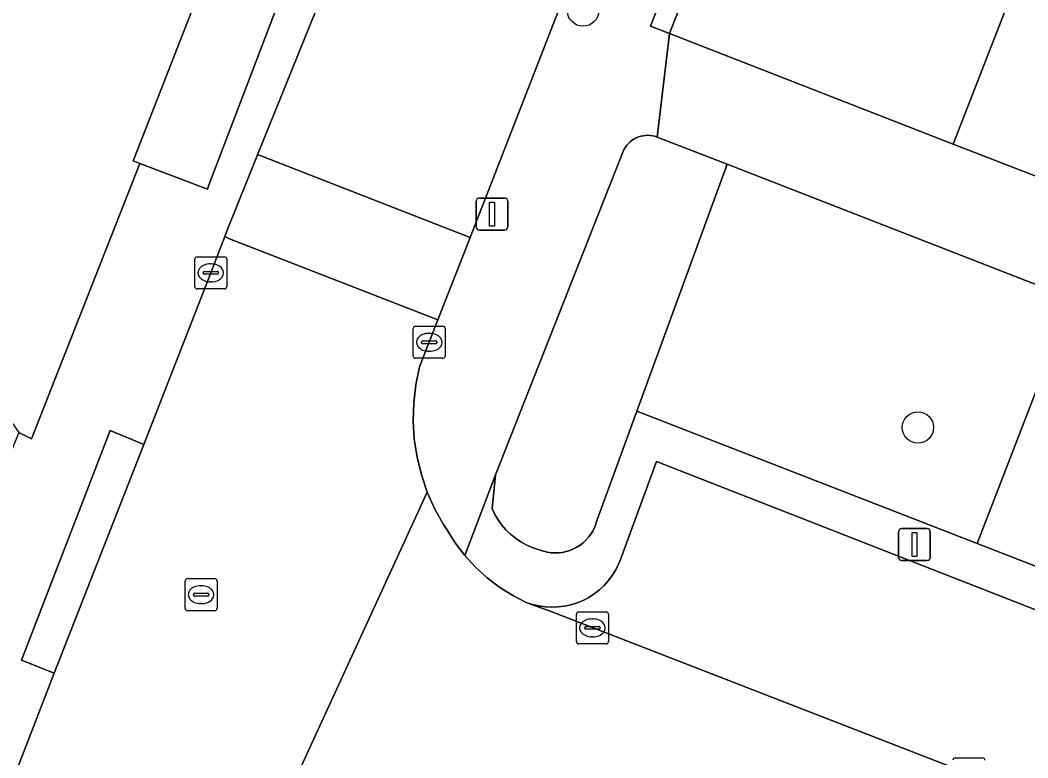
# Model space of a CAD drawing. Extents: x 161248 to 161848, y 384871 to 385383.
# Drawn here: x 161608.6 to 161640.06, y 385123.49 to 385146.52 of the extents above; entities that cross this region are included whole.
import ezdxf

# ---------------------------------------------------------------- set-up
doc = ezdxf.new("R2010")
doc.units = 0
for name, color, linetype in [('IMGEO_Boom', 7, 'Continuous'), ('IMGEO_Erf', 7, 'Continuous'), ('IMGEO_Groenvoorziening', 7, 'Continuous'), ('IMGEO_Hek', 7, 'Continuous'), ('IMGEO_Kolk', 7, 'Continuous'), ('IMGEO_Lichtmast', 7, 'Continuous'), ('IMGEO_Pand', 7, 'Continuous'), ('IMGEO_Parkeervlak_open', 7, 'Continuous'), ('IMGEO_Rijbaan_lokaal_open', 7, 'Continuous'), ('IMGEO_Rioolput', 7, 'Continuous'), ('IMGEO_Terreindeel_zand', 7, 'Continuous'), ('IMGEO_Voetpad_open', 7, 'Continuous')]:
    doc.layers.add(name, color=color, linetype=linetype)

msp = doc.modelspace()

# ---------------------------------------------------------------- linework, layer by layer
at = {"layer": 'IMGEO_Boom'}
for centre in [(161626.175, 385146.821), (161636.63, 385133.808)]:
    msp.add_circle(centre, 0.489, dxfattribs=at)
at = {"layer": 'IMGEO_Erf'}
msp.add_lwpolyline([(161637.929, 385169.353), (161640.175, 385175.123), (161642.475, 385181.032), (161641.964, 385181.232), (161628.283, 385146.338), (161628.877, 385146.101), (161631.173, 385151.999), (161633.419, 385157.768), (161635.668, 385163.546)], close=True, dxfattribs=at)
msp.add_lwpolyline([(161642.272, 385154.325), (161640.026, 385148.555), (161639.543, 385147.315), (161637.729, 385142.655), (161646.017, 385139.442)], dxfattribs=at)
at = {"layer": 'IMGEO_Groenvoorziening'}
msp.add_lwpolyline([(161605.298, 385140.615), (161606.866, 385137.343), (161607.699, 385135.6), (161608.267, 385134.065), (161608.553, 385133.655), (161608.955, 385133.457), (161612.34, 385142.048), (161612.128, 385142.128), (161612.168, 385142.23), (161615.729, 385151.345)], dxfattribs=at)
for points in [[(161617.957, 385150.456), (161615.729, 385151.345), (161612.168, 385142.23), (161612.128, 385142.128), (161612.34, 385142.048), (161614.443, 385141.247), (161614.501, 385141.406)], [(161627.857, 385134.314), (161630.676, 385142.022), (161628.491, 385142.872), (161628.42, 385142.896), (161628.347, 385142.913), (161628.273, 385142.923), (161628.198, 385142.927), (161628.123, 385142.925), (161628.049, 385142.915), (161627.976, 385142.899), (161627.905, 385142.877), (161627.835, 385142.848), (161627.769, 385142.813), (161627.706, 385142.773), (161627.647, 385142.727), (161627.593, 385142.676), (161627.543, 385142.62), (161627.498, 385142.56), (161627.459, 385142.496), (161627.425, 385142.429), (161627.413, 385142.399), (161623.445, 385132.333), (161623.334, 385131.275), (161623.419, 385131.095), (161623.519, 385130.924), (161623.635, 385130.762), (161623.765, 385130.611), (161623.907, 385130.472), (161624.061, 385130.347), (161624.226, 385130.236), (161624.4, 385130.14), (161624.582, 385130.06), (161624.771, 385129.996), (161624.83, 385129.98), (161624.943, 385129.942), (161625.059, 385129.914), (161625.177, 385129.897), (161625.296, 385129.891), (161625.415, 385129.895), (161625.533, 385129.909), (161625.65, 385129.934), (161625.764, 385129.97), (161625.874, 385130.015), (161625.98, 385130.071), (161626.08, 385130.135), (161626.174, 385130.208), (161626.261, 385130.289), (161626.341, 385130.378), (161626.412, 385130.474), (161626.475, 385130.575), (161626.528, 385130.682), (161626.572, 385130.793), (161626.588, 385130.843)], [(161641.434, 385137.837), (161630.676, 385142.022), (161627.857, 385134.314), (161638.478, 385130.187)]]:
    msp.add_lwpolyline(points, close=True, dxfattribs=at)
at = {"layer": 'IMGEO_Hek'}
for points in [[(161615.729, 385151.345), (161612.168, 385142.23)], [(161641.434, 385137.837), (161638.478, 385130.187)], [(161638.478, 385130.187), (161655.526, 385123.562)]]:
    msp.add_lwpolyline(points, dxfattribs=at)
at = {"layer": 'IMGEO_Kolk'}
for p, q in [((161614.049, 385138.207), (161614.049, 385139.059)), ((161614.124, 385139.133), (161614.976, 385139.133)), ((161615.05, 385139.059), (161615.05, 385138.207)), ((161614.308, 385138.627), (161614.308, 385138.639)), ((161614.351, 385138.676), (161614.749, 385138.676)), ((161614.537, 385138.913), (161614.562, 385138.913)), ((161614.792, 385138.639), (161614.792, 385138.627)), ((161614.746, 385138.59), (161614.348, 385138.59)), ((161614.56, 385138.353), (161614.535, 385138.353)), ((161614.976, 385138.133), (161614.124, 385138.133)), ((161620.871, 385136.04), (161620.871, 385136.892)), ((161620.946, 385136.966), (161621.798, 385136.966)), ((161621.359, 385136.746), (161621.384, 385136.746)), ((161621.872, 385136.892), (161621.872, 385136.04)), ((161621.13, 385136.46), (161621.13, 385136.472)), ((161621.173, 385136.509), (161621.571, 385136.509)), ((161621.614, 385136.472), (161621.614, 385136.46)), ((161621.568, 385136.423), (161621.17, 385136.423)), ((161621.382, 385136.186), (161621.357, 385136.186)), ((161621.798, 385135.966), (161620.946, 385135.966)), ((161625.965, 385127.125), (161625.965, 385127.977)), ((161626.04, 385128.051), (161626.892, 385128.051)), ((161626.966, 385127.977), (161626.966, 385127.125)), ((161626.453, 385127.831), (161626.478, 385127.831)), ((161626.224, 385127.545), (161626.224, 385127.557)), ((161626.662, 385127.508), (161626.264, 385127.508)), ((161626.267, 385127.594), (161626.665, 385127.594)), ((161626.708, 385127.557), (161626.708, 385127.545)), ((161626.892, 385127.051), (161626.04, 385127.051)), ((161626.476, 385127.271), (161626.451, 385127.271)), ((161637.795, 385123.494), (161638.647, 385123.494))]:
    msp.add_line(p, q, dxfattribs=at)
for points in [[(161614.049, 385138.207), (161614.049, 385139.059)], [(161614.124, 385139.133), (161614.976, 385139.133)], [(161615.05, 385139.059), (161615.05, 385138.207)], [(161614.976, 385138.133), (161614.124, 385138.133)], [(161620.871, 385136.04), (161620.871, 385136.892)], [(161620.946, 385136.966), (161621.798, 385136.966)], [(161621.872, 385136.892), (161621.872, 385136.04)], [(161621.798, 385135.966), (161620.946, 385135.966)], [(161625.965, 385127.125), (161625.965, 385127.977)], [(161626.04, 385128.051), (161626.892, 385128.051)], [(161626.966, 385127.977), (161626.966, 385127.125)], [(161626.892, 385127.051), (161626.04, 385127.051)], [(161637.795, 385123.494), (161638.647, 385123.494)]]:
    msp.add_lwpolyline(points, dxfattribs=at)
for centre, radius, start, end in [((161614.126, 385139.057), 0.0765, 91.552, 178.448), ((161614.126, 385139.057), 0.0765, 91.552, 178.448), ((161614.974, 385139.057), 0.0765, 1.552, 88.448), ((161614.974, 385139.057), 0.0765, 1.552, 88.448), ((161614.348, 385138.636), 0.0403, 85.8775, 175.7526), ((161614.753, 385138.638), 0.0386, 1.7309, 96.639), ((161614.345, 385138.626), 0.0366, 178.938, 274.7102), ((161614.749, 385138.633), 0.043, 264.8664, 352.4533), ((161614.126, 385138.209), 0.0765, 181.552, 268.448), ((161614.126, 385138.209), 0.0765, 181.552, 268.448), ((161614.974, 385138.209), 0.0765, 271.552, 358.448), ((161614.974, 385138.209), 0.0765, 271.552, 358.448), ((161620.948, 385136.89), 0.0765, 91.552, 178.448), ((161620.948, 385136.89), 0.0765, 91.552, 178.448), ((161621.796, 385136.89), 0.0765, 1.552, 88.448), ((161621.796, 385136.89), 0.0765, 1.552, 88.448), ((161621.17, 385136.469), 0.0403, 85.8775, 175.7526), ((161621.167, 385136.459), 0.0366, 178.938, 274.7102), ((161621.571, 385136.466), 0.043, 264.8664, 352.4533), ((161621.575, 385136.471), 0.0386, 1.7309, 96.639), ((161620.948, 385136.042), 0.0765, 181.552, 268.448), ((161620.948, 385136.042), 0.0765, 181.552, 268.448), ((161621.796, 385136.042), 0.0765, 271.552, 358.448), ((161621.796, 385136.042), 0.0765, 271.552, 358.448), ((161626.042, 385127.975), 0.0765, 91.552, 178.448), ((161626.042, 385127.975), 0.0765, 91.552, 178.448), ((161626.89, 385127.975), 0.0765, 1.552, 88.448), ((161626.89, 385127.975), 0.0765, 1.552, 88.448), ((161626.264, 385127.554), 0.0403, 85.8775, 175.7526), ((161626.261, 385127.544), 0.0366, 178.938, 274.7102), ((161626.665, 385127.551), 0.043, 264.8664, 352.4533), ((161626.669, 385127.556), 0.0386, 1.7309, 96.639), ((161626.042, 385127.127), 0.0765, 181.552, 268.448), ((161626.042, 385127.127), 0.0765, 181.552, 268.448), ((161626.89, 385127.127), 0.0765, 271.552, 358.448), ((161626.89, 385127.127), 0.0765, 271.552, 358.448), ((161637.797, 385123.418), 0.0765, 91.552, 178.448), ((161637.797, 385123.418), 0.0765, 91.552, 178.448), ((161638.645, 385123.418), 0.0765, 1.552, 88.448), ((161638.645, 385123.418), 0.0765, 1.552, 88.448)]:
    msp.add_arc(centre, radius, start, end, dxfattribs=at)
for centre, major_axis, ratio, start_param, end_param in [((161614.536, 385138.633), (-0.387, 0.002), 0.722429, 4.712389, 7.853982), ((161614.561, 385138.633), (-0.39, 0.002), 0.717154, 1.570796, 4.712389), ((161621.358, 385136.466), (-0.387, 0.002), 0.722429, 4.712389, 7.853982), ((161621.383, 385136.466), (-0.39, 0.002), 0.717154, 1.570796, 4.712389), ((161626.452, 385127.551), (-0.387, 0.002), 0.722429, 4.712389, 7.853982), ((161626.477, 385127.551), (-0.39, 0.002), 0.717154, 1.570796, 4.712389)]:
    msp.add_ellipse(centre, major_axis=major_axis, ratio=ratio, start_param=start_param, end_param=end_param, dxfattribs=at)
at = {"layer": 'IMGEO_Lichtmast'}
for p, q in [((161622.836, 385140.069), (161622.836, 385140.869)), ((161622.836, 385140.869), (161622.836, 385140.069)), ((161622.936, 385140.969), (161623.726, 385140.969)), ((161623.726, 385140.969), (161622.936, 385140.969)), ((161623.826, 385140.869), (161623.826, 385140.069)), ((161623.826, 385140.069), (161623.826, 385140.869)), ((161623.726, 385139.969), (161622.936, 385139.969)), ((161622.936, 385139.969), (161623.726, 385139.969)), ((161636.026, 385129.753), (161636.026, 385130.553)), ((161636.026, 385130.553), (161636.026, 385129.753)), ((161636.126, 385130.653), (161636.916, 385130.653)), ((161636.916, 385130.653), (161636.126, 385130.653)), ((161637.016, 385130.553), (161637.016, 385129.753)), ((161637.016, 385129.753), (161637.016, 385130.553)), ((161636.916, 385129.653), (161636.126, 385129.653)), ((161636.126, 385129.653), (161636.916, 385129.653))]:
    msp.add_line(p, q, dxfattribs=at)
for points in [[(161623.256, 385140.844), (161623.406, 385140.844), (161623.406, 385140.094), (161623.256, 385140.094), (161623.256, 385140.844)], [(161636.446, 385130.528), (161636.596, 385130.528), (161636.596, 385129.778), (161636.446, 385129.778), (161636.446, 385130.528)]]:
    msp.add_lwpolyline(points, dxfattribs=at)
for centre, start, end in [((161622.936, 385140.869), 90, 180), ((161622.936, 385140.869), 90, 180), ((161623.726, 385140.869), 0, 90), ((161623.726, 385140.869), 360, 90), ((161622.936, 385140.069), 180, 270), ((161622.936, 385140.069), 180, 270), ((161623.726, 385140.069), 270, 0), ((161623.726, 385140.069), 270, 0), ((161636.126, 385130.553), 90, 180), ((161636.126, 385130.553), 90, 180), ((161636.916, 385130.553), 0, 90), ((161636.916, 385130.553), 360, 90), ((161636.126, 385129.753), 180, 270), ((161636.126, 385129.753), 180, 270), ((161636.916, 385129.753), 270, 0), ((161636.916, 385129.753), 270, 0)]:
    msp.add_arc(centre, 0.1, start, end, dxfattribs=at)
at = {"layer": 'IMGEO_Pand'}
msp.add_lwpolyline([(161637.729, 385142.655), (161639.543, 385147.315), (161640.026, 385148.555), (161631.173, 385151.999), (161628.877, 385146.101)], close=True, dxfattribs=at)
at = {"layer": 'IMGEO_Parkeervlak_open'}
msp.add_lwpolyline([(161666.218, 385117.983), (161628.462, 385132.746), (161627.342, 385129.684), (161627.284, 385129.542), (161627.194, 385129.36), (161627.088, 385129.188), (161626.967, 385129.026), (161626.831, 385128.875), (161626.683, 385128.737), (161626.523, 385128.613), (161626.353, 385128.503), (161626.173, 385128.409), (161625.986, 385128.332), (161625.793, 385128.271), (161625.595, 385128.229), (161625.394, 385128.204), (161625.192, 385128.197), (161624.989, 385128.208), (161624.789, 385128.237), (161624.592, 385128.284), (161624.4, 385128.348), (161625.181, 385128.058), (161665.69, 385112.325)], dxfattribs=at)
at = {"layer": 'IMGEO_Rijbaan_lokaal_open'}
for points in [[(161640.44, 385185.42), (161634.002, 385187.929), (161620.865, 385154.341), (161616.012, 385142.32), (161616.144, 385142.272), (161622.644, 385139.739)], [(161622.644, 385139.739), (161616.144, 385142.272), (161616.012, 385142.32), (161615.062, 385139.969), (161614.984, 385139.765), (161615.139, 385139.701), (161621.643, 385137.167)]]:
    msp.add_lwpolyline(points, close=True, dxfattribs=at)
for points in [[(161617.068, 385122.566), (161621.309, 385131.792), (161621.125, 385132.329), (161620.99, 385132.881), (161620.905, 385133.442), (161620.87, 385134.008), (161620.886, 385134.576), (161620.952, 385135.14), (161621.069, 385135.695), (161621.643, 385137.167), (161615.139, 385139.701), (161614.984, 385139.765), (161614.55, 385138.633), (161612.455, 385133.276), (161609.658, 385126.137), (161608.098, 385122.102), (161601.214, 385104.169), (161594.264, 385086.477)], [(161625.181, 385128.058), (161624.4, 385128.348), (161623.997, 385128.554), (161623.578, 385128.816), (161623.184, 385129.114), (161622.818, 385129.446), (161622.483, 385129.81), (161622.183, 385130.202), (161621.918, 385130.619), (161621.816, 385130.778), (161621.54, 385131.274), (161621.309, 385131.792), (161617.068, 385122.566)], [(161621.419, 385123.084), (161659.112, 385108.427), (161663.998, 385106.512), (161664.299, 385106.388), (161666.502, 385111.992), (161665.69, 385112.325), (161625.181, 385128.058)]]:
    msp.add_lwpolyline(points, dxfattribs=at)
at = {"layer": 'IMGEO_Rioolput'}
for p, q in [((161613.748, 385128.162), (161613.748, 385129.014)), ((161613.823, 385129.088), (161614.675, 385129.088)), ((161614.749, 385129.014), (161614.749, 385128.162)), ((161614.007, 385128.582), (161614.007, 385128.594)), ((161614.05, 385128.631), (161614.448, 385128.631)), ((161614.236, 385128.868), (161614.261, 385128.868)), ((161614.491, 385128.594), (161614.491, 385128.582)), ((161614.445, 385128.545), (161614.047, 385128.545)), ((161614.259, 385128.308), (161614.234, 385128.308)), ((161614.675, 385128.088), (161613.823, 385128.088))]:
    msp.add_line(p, q, dxfattribs=at)
for points in [[(161613.748, 385128.162), (161613.748, 385129.014)], [(161613.823, 385129.088), (161614.675, 385129.088)], [(161614.749, 385129.014), (161614.749, 385128.162)], [(161614.675, 385128.088), (161613.823, 385128.088)]]:
    msp.add_lwpolyline(points, dxfattribs=at)
for centre, radius, start, end in [((161613.825, 385129.012), 0.0765, 91.552, 178.448), ((161613.825, 385129.012), 0.0765, 91.552, 178.448), ((161614.673, 385129.012), 0.0765, 1.552, 88.448), ((161614.673, 385129.012), 0.0765, 1.552, 88.448), ((161614.047, 385128.591), 0.0403, 85.8775, 175.7526), ((161614.044, 385128.581), 0.0366, 178.938, 274.7102), ((161614.448, 385128.588), 0.043, 264.8664, 352.4533), ((161614.452, 385128.593), 0.0386, 1.7309, 96.639), ((161613.825, 385128.164), 0.0765, 181.552, 268.448), ((161613.825, 385128.164), 0.0765, 181.552, 268.448), ((161614.673, 385128.164), 0.0765, 271.552, 358.448), ((161614.673, 385128.164), 0.0765, 271.552, 358.448)]:
    msp.add_arc(centre, radius, start, end, dxfattribs=at)
for centre, major_axis, ratio, start_param, end_param in [((161614.235, 385128.588), (-0.387, 0.002), 0.722429, 4.712389, 7.853982), ((161614.26, 385128.588), (-0.39, 0.002), 0.717154, 1.570796, 4.712389)]:
    msp.add_ellipse(centre, major_axis=major_axis, ratio=ratio, start_param=start_param, end_param=end_param, dxfattribs=at)
at = {"layer": 'IMGEO_Terreindeel_zand'}
msp.add_lwpolyline([(161655.526, 385123.562), (161658.707, 385131.117), (161653.985, 385132.956), (161649.392, 385134.744), (161641.434, 385137.837), (161638.478, 385130.187)], close=True, dxfattribs=at)
at = {"layer": 'IMGEO_Voetpad_open'}
for points in [[(161645.653, 385220.933), (161617.957, 385150.456), (161614.501, 385141.406), (161614.443, 385141.247), (161612.34, 385142.048), (161608.955, 385133.457), (161608.553, 385133.655), (161606.589, 385128.816), (161607.137, 385128.587), (161603.426, 385119.304), (161605.683, 385118.425), (161593.334, 385086.858)], [(161594.264, 385086.477), (161601.214, 385104.169), (161608.098, 385122.102), (161609.658, 385126.137), (161608.644, 385126.544), (161611.408, 385133.708), (161612.455, 385133.276), (161614.55, 385138.633), (161614.984, 385139.765), (161615.062, 385139.969), (161616.012, 385142.32), (161620.865, 385154.341), (161634.002, 385187.929), (161635.004, 385190.489), (161642.948, 385210.8), (161646.477, 385219.731)], [(161640.44, 385185.42), (161622.644, 385139.739), (161621.643, 385137.167), (161621.069, 385135.695), (161620.952, 385135.14), (161620.886, 385134.576), (161620.87, 385134.008), (161620.905, 385133.442), (161620.99, 385132.881), (161621.125, 385132.329), (161621.309, 385131.792), (161621.54, 385131.274), (161621.816, 385130.778), (161621.918, 385130.619), (161622.183, 385130.202), (161622.483, 385129.81), (161623.445, 385132.333), (161627.413, 385142.399), (161627.425, 385142.429), (161627.459, 385142.496), (161627.498, 385142.56), (161627.543, 385142.62), (161627.593, 385142.676), (161627.647, 385142.727), (161627.706, 385142.773), (161627.769, 385142.813), (161627.835, 385142.848), (161627.905, 385142.877), (161627.976, 385142.899), (161628.049, 385142.915), (161628.123, 385142.925), (161628.198, 385142.927), (161628.273, 385142.923), (161628.347, 385142.913), (161628.42, 385142.896), (161628.491, 385142.872), (161628.877, 385146.101), (161628.283, 385146.338), (161641.964, 385181.232)], [(161647.453, 385138.885), (161646.511, 385139.25), (161646.017, 385139.442), (161637.729, 385142.655), (161628.877, 385146.101), (161628.491, 385142.872), (161630.676, 385142.022), (161641.434, 385137.837), (161649.392, 385134.744), (161653.985, 385132.956), (161658.707, 385131.117), (161670.754, 385126.431), (161671.666, 385126.076)], [(161638.478, 385130.187), (161627.857, 385134.314), (161626.588, 385130.843), (161626.572, 385130.793), (161626.528, 385130.682), (161626.475, 385130.575), (161626.412, 385130.474), (161626.341, 385130.378), (161626.261, 385130.289), (161626.174, 385130.208), (161626.08, 385130.135), (161625.98, 385130.071), (161625.874, 385130.015), (161625.764, 385129.97), (161625.65, 385129.934), (161625.533, 385129.909), (161625.415, 385129.895), (161625.296, 385129.891), (161625.177, 385129.897), (161625.059, 385129.914), (161624.943, 385129.942), (161624.83, 385129.98), (161624.771, 385129.996), (161624.582, 385130.06), (161624.4, 385130.14), (161624.226, 385130.236), (161624.061, 385130.347), (161623.907, 385130.472), (161623.765, 385130.611), (161623.635, 385130.762), (161623.519, 385130.924), (161623.419, 385131.095), (161623.334, 385131.275), (161623.445, 385132.333), (161622.483, 385129.81), (161622.818, 385129.446), (161623.184, 385129.114), (161623.578, 385128.816), (161623.997, 385128.554), (161624.4, 385128.348), (161624.592, 385128.284), (161624.789, 385128.237), (161624.989, 385128.208), (161625.192, 385128.197), (161625.394, 385128.204), (161625.595, 385128.229), (161625.793, 385128.271), (161625.986, 385128.332), (161626.173, 385128.409), (161626.353, 385128.503), (161626.523, 385128.613), (161626.683, 385128.737), (161626.831, 385128.875), (161626.967, 385129.026), (161627.088, 385129.188), (161627.194, 385129.36), (161627.284, 385129.542), (161627.342, 385129.684), (161628.462, 385132.746), (161666.218, 385117.983)], [(161668.21, 385113.199), (161666.971, 385113.655), (161666.927, 385113.692), (161666.83, 385113.783), (161666.742, 385113.882), (161666.662, 385113.989), (161666.593, 385114.103), (161666.534, 385114.222), (161666.487, 385114.346), (161666.45, 385114.474), (161666.425, 385114.605), (161666.412, 385114.737), (161666.41, 385114.87), (161666.421, 385115.003), (161666.443, 385115.134), (161667.834, 385118.779), (161655.526, 385123.562), (161638.478, 385130.187)]]:
    msp.add_lwpolyline(points, dxfattribs=at)
msp.add_lwpolyline([(161612.455, 385133.276), (161611.408, 385133.708), (161608.644, 385126.544), (161609.658, 385126.137)], close=True, dxfattribs=at)

doc.saveas('drawing.dxf')
